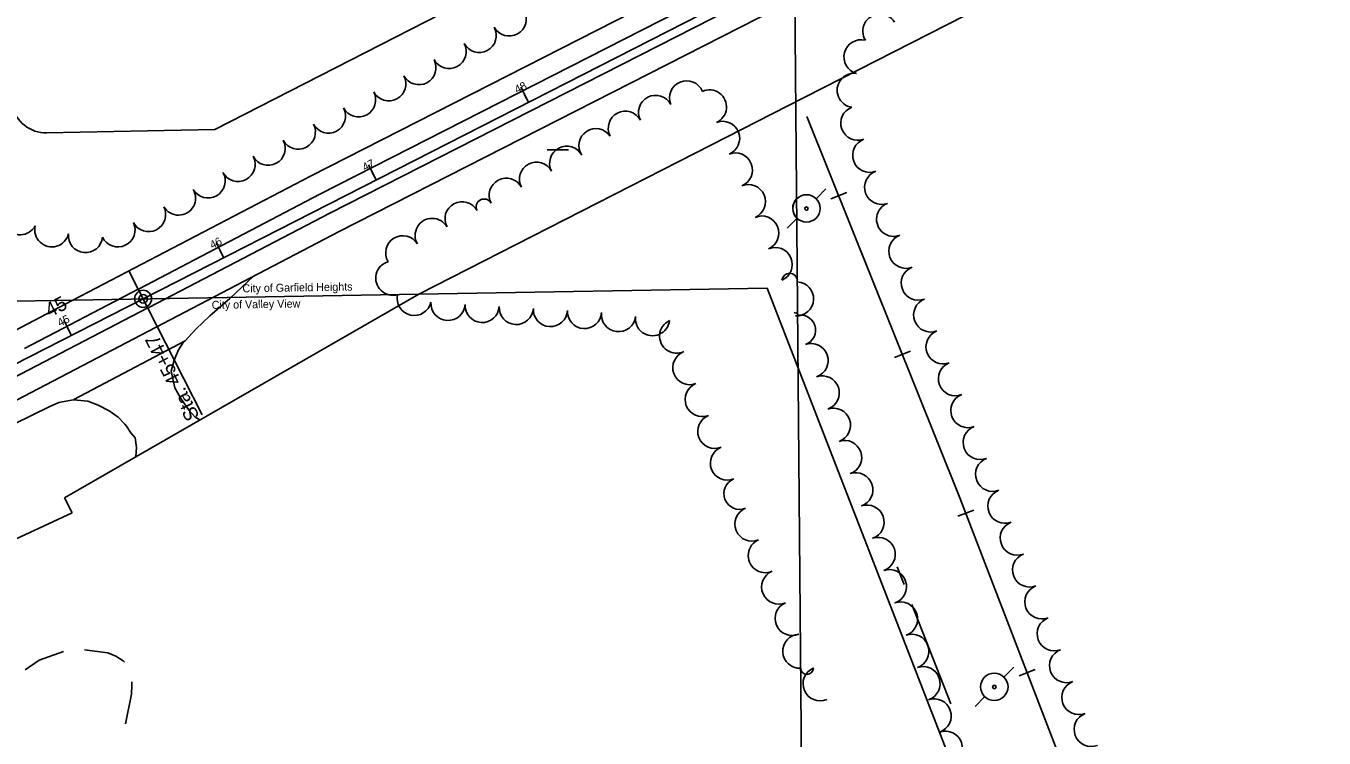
# Model space of a CAD drawing. Extents: x -2233 to 187241, y 4582 to 150524.
# Drawn here: x 104550 to 105310, y 58561 to 58978 of the extents above; entities that cross this region are included whole.
import ezdxf

# ---------------------------------------------------------------- set-up
doc = ezdxf.new("R2010")
doc.units = 0
for name, color, linetype in [('BLDG', 7, 'Continuous'), ('DIVISIONS', 7, 'Continuous'), ('DV_X_Corp_Line', 7, 'Continuous'), ('GE_X_CL_100', 7, 'Continuous'), ('GE_X_CL_20', 7, 'Continuous'), ('GE_X_CL_2000', 7, 'Continuous'), ('GE_X_CL_50', 7, 'Continuous'), ('GRID', 7, 'Continuous'), ('PM_X_CL_Double_Solid', 7, 'Continuous'), ('PM_X_Lane_Line', 7, 'Continuous'), ('PV_X_Driveway', 7, 'Continuous'), ('PV_X_Shoulder', 7, 'Continuous'), ('ROAD', 7, 'Continuous'), ('RR', 7, 'Continuous'), ('RW_X_Fee_RW', 7, 'Continuous'), ('SC_Scratch2', 7, 'Continuous'), ('TI_BORDER', 7, 'Continuous'), ('TRANSPWRLN', 7, 'Continuous'), ('TREES', 7, 'Continuous')]:
    doc.layers.add(name, color=color, linetype=linetype)

msp = doc.modelspace()

# ---------------------------------------------------------------- linework, layer by layer
at = {"layer": 'BLDG'}
for points in [[(104584.69, 58612.98), (104598.24, 58611.37), (104603, 58609.33), (104607.28, 58606.64), (104607.97, 58605.75)], [(104549.84, 58601.43), (104558.04, 58606.95), (104572.28, 58612.01)], [(104612.24, 58594.36), (104612.38, 58592.44), (104612.08, 58587.19), (104608.66, 58569.71)]]:
    msp.add_lwpolyline(points, dxfattribs=at)
at = {"layer": 'DIVISIONS'}
for p, q in [((104867.7, 58905.61), (104855.2, 58905.5)), ((105063.95, 58651.22), (105059.84, 58661.69)), ((105091.29, 58581.39), (105068.51, 58639.58))]:
    msp.add_line(p, q, dxfattribs=at)
at = {"layer": 'DV_X_Corp_Line'}
for p, q in [((104780.1, 58821.18), (104461.34, 58815.68)), ((104780.1, 58821.18), (104461.34, 58815.68)), ((104461.34, 58815.68), (104780.1, 58821.18)), ((104461.34, 58815.68), (104780.1, 58821.18)), ((104983.78, 58824.7), (104780.1, 58821.18)), ((104983.78, 58824.7), (104780.1, 58821.18)), ((104780.1, 58821.18), (104983.78, 58824.7)), ((104780.1, 58821.18), (104983.78, 58824.7)), ((105103.76, 58515.74), (104983.78, 58824.7)), ((105103.76, 58515.74), (104983.78, 58824.7)), ((104983.78, 58824.7), (105103.76, 58515.74)), ((104983.78, 58824.7), (105103.76, 58515.74))]:
    msp.add_line(p, q, dxfattribs=at)
at = {"layer": 'GE_X_CL_100'}
for p, q in [((104844.25, 58933.38), (104839.71, 58942.29)), ((104755.18, 58887.93), (104750.63, 58896.84)), ((104666.1, 58842.48), (104661.56, 58851.39)), ((104653.5, 58750.6), (104610.58, 58834.72)), ((104577.03, 58797.04), (104572.48, 58805.94))]:
    msp.add_line(p, q, dxfattribs=at)
msp.add_circle((104618.9, 58818.4), 5, dxfattribs=at)
at = {"layer": 'GE_X_CL_20'}
for p, q in [((104618.9, 58818.4), (105346.99, 59189.89)), ((104220.11, 58614.92), (104618.9, 58818.4))]:
    msp.add_line(p, q, dxfattribs=at)
at = {"layer": 'GE_X_CL_2000'}
for p, q in [((104618.9, 58818.4), (105346.99, 59189.89)), ((104220.11, 58614.92), (104618.9, 58818.4))]:
    msp.add_line(p, q, dxfattribs=at)
at = {"layer": 'GE_X_CL_50'}
for p, q in [((104844.25, 58933.38), (104841.98, 58937.84)), ((104755.18, 58887.93), (104752.91, 58892.39)), ((104666.1, 58842.48), (104663.83, 58846.94)), ((104577.03, 58797.04), (104574.76, 58801.49))]:
    msp.add_line(p, q, dxfattribs=at)
msp.add_circle((104618.9, 58818.4), 2.5, dxfattribs=at)
at = {"layer": 'GRID'}
msp.add_line((104991.27, 59999.96), (105014.82, 57302.29), dxfattribs=at)
at = {"layer": 'PM_X_CL_Double_Solid'}
msp.add_line((104549.57, 58789.3), (104616.03, 58824.03), dxfattribs=at)
at = {"layer": 'PM_X_Lane_Line'}
msp.add_line((104520.3, 58760.36), (104621.63, 58813.06), dxfattribs=at)
at = {"layer": 'PV_X_Driveway'}
for points in [[(104642.76, 58793.48), (104639.59, 58788.65), (104637.01, 58782.57), (104635.34, 58776.05), (104637.46, 58766.33), (104640.95, 58760.11), (104645.81, 58753.12), (104649.3, 58749.18), (104652.07, 58747.59)], [(104578.19, 58759.37), (104586.64, 58758.59), (104592.55, 58756.16), (104599.08, 58752.82), (104604.24, 58749.18), (104608.18, 58745.08), (104609.24, 58743.86), (104611.67, 58740.07), (104614.25, 58737.03), (104615.01, 58731.41), (104614.63, 58726.07)]]:
    msp.add_lwpolyline(points, dxfattribs=at)
at = {"layer": 'PV_X_Shoulder'}
for p, q in [((104563.94, 58755.2), (104569.52, 58757.72)), ((104569.52, 58757.72), (104572.72, 58758.43)), ((104572.72, 58758.43), (104578.19, 58759.37)), ((104466.47, 58707.54), (104563.94, 58755.2))]:
    msp.add_line(p, q, dxfattribs=at)
msp.add_lwpolyline([(104578.35, 58759.46), (104643.43, 58793.83), (104649.65, 58800.66), (104657.99, 58808.41), (104669.67, 58818.58), (104683.5, 58831.57)], dxfattribs=at)
at = {"layer": 'ROAD'}
for points in [[(104544.01, 58799.93), (104573.34, 58815.26), (104716.84, 58890.25), (104999.7, 59034.53)], [(104544.85, 58759.12), (104733.61, 58857.76), (105000.06, 58993.66)]]:
    msp.add_lwpolyline(points, dxfattribs=at)
at = {"layer": 'RR'}
for p, q in [((105021.09, 58876.82), (105030.36, 58880.55)), ((105058.32, 58784.01), (105067.59, 58787.74)), ((105095.39, 58691.22), (105104.73, 58694.81)), ((105131.27, 58597.88), (105140.6, 58601.47))]:
    msp.add_line(p, q, dxfattribs=at)
msp.add_lwpolyline([(105007.1, 58925.09), (105096.59, 58702.01), (105289.15, 58201.14), (105384.48, 57952.98), (105435.13, 57829.36)], dxfattribs=at)
at = {"layer": 'RW_X_Fee_RW'}
for p, q in [((104660.84, 58917.5), (104792.87, 58984.88)), ((104562.47, 58915.49), (104660.84, 58917.5)), ((104780.1, 58821.18), (104951.23, 58908.52)), ((104572.86, 58702.06), (104780.1, 58821.18)), ((104572.86, 58702.06), (104577.4, 58693.15)), ((104307, 58567.53), (104577.4, 58693.15))]:
    msp.add_line(p, q, dxfattribs=at)
for points in [[(104951.23, 58908.52), (104995.99, 58931.37), (105130.29, 58999.91), (105210.05, 59040.62), (105405.72, 59140.49)], [(104542.07, 58935.08), (104542.18, 58933.34), (104542.44, 58931.61), (104542.86, 58929.92), (104543.42, 58928.26), (104544.12, 58926.66), (104544.95, 58925.13), (104545.92, 58923.68), (104547.01, 58922.32), (104548.22, 58921.06), (104549.53, 58919.91), (104550.93, 58918.87), (104552.42, 58917.96), (104553.99, 58917.19), (104555.61, 58916.56), (104557.29, 58916.07), (104559, 58915.72), (104560.73, 58915.53), (104562.47, 58915.49)]]:
    msp.add_lwpolyline(points, dxfattribs=at)
at = {"layer": 'SC_Scratch2'}
for points in [[(104616.54, 58824.3), (104722.34, 58879.59), (105005.15, 59023.84)], [(104622.15, 58813.33), (104728.11, 58868.42), (104994.6, 59004.35)]]:
    msp.add_lwpolyline(points, dxfattribs=at)
at = {"layer": 'TI_BORDER'}
msp.add_line((104999.46, 59062.28), (105026.18, 56000.11), dxfattribs=at)
at = {"layer": 'TRANSPWRLN'}
for p, q in [((105012.43, 58876.91), (105018.18, 58882.76)), ((104995.58, 58859.77), (105001.33, 58865.62)), ((104995.65, 58859.84), (105001.17, 58865.46)), ((105122.29, 58597.03), (105128.04, 58602.88)), ((105105.44, 58579.88), (105111.19, 58585.73))]:
    msp.add_line(p, q, dxfattribs=at)
for centre, radius in [((105006.82, 58871.32), 8.01), ((105006.83, 58871.21), 1), ((105116.69, 58591.44), 8.01), ((105116.69, 58591.33), 1)]:
    msp.add_circle(centre, radius, dxfattribs=at)
msp.add_arc((105006.82, 58871.32), 8.01, 135.84281, 225.15719, dxfattribs=at)
at = {"layer": 'TREES'}
for centre, radius, start, end in [((104833.02, 58982.13), 10, 209.19619, 29.19619), ((105049.77, 58974.96), 10, 32.15878, 212.15878), ((104815.47, 58972.53), 10, 208.1456, 28.1456), ((105038.72, 58959.97), 10, 75.03203, 255.03203), ((104797.84, 58963.1), 10, 208.1456, 28.1456), ((104780.2, 58953.66), 10, 208.1456, 28.1456), ((104762.57, 58944.23), 10, 208.1456, 28.1456), ((105034.77, 58940.41), 10, 82.17099, 262.17099), ((104744.93, 58934.8), 10, 208.1456, 28.1456), ((104936.74, 58935.94), 10, 22.57491, 202.57491), ((104950.07, 58930.66), 10, 294.17649, 114.17649), ((104918.64, 58927.48), 10, 27.55928, 207.55928), ((104727.3, 58925.36), 10, 208.1456, 28.1456), ((104900.91, 58918.22), 10, 27.55985, 207.55985), ((105036.89, 58921.12), 10, 110.37366, 290.37366), ((104709.66, 58915.93), 10, 208.1456, 28.1456), ((104883.75, 58908.01), 10, 34.00203, 214.00203), ((104957.85, 58912.29), 9.95, 291.76674, 111.76674), ((104692.03, 58906.49), 10, 208.1456, 28.1456), ((105043.85, 58902.38), 10, 110.37366, 290.37366), ((104674.39, 58897.06), 10, 208.1456, 28.1456), ((104866.62, 58897.74), 10, 27.89093, 207.89093), ((104965.25, 58893.76), 10, 291.76674, 111.76674), ((104848.95, 58888.38), 10, 27.89093, 207.89093), ((104656.89, 58887.4), 10, 209.63506, 29.63506), ((104831.27, 58879.02), 10, 27.89093, 207.89093), ((105050.82, 58883.63), 10, 110.37366, 290.37366), ((104639.59, 58877.36), 10, 210.63839, 30.63839), ((104972.86, 58875.27), 10, 292.94486, 112.94486), ((104622.1, 58867.68), 10, 207.26318, 27.26318), ((104805.42, 58865.23), 10, 28.44054, 208.44054), ((104818.32, 58872.17), 4.65, 27.89092, 207.89092), ((105057.84, 58864.9), 10, 110.7379, 290.7379), ((104547, 58865.87), 10, 151.81357, 331.81357), ((104787.96, 58855.48), 10, 29.92982, 209.92982), ((104980.69, 58856.86), 10, 293.13454, 113.13454), ((104565.53, 58858.77), 10, 166.27165, 346.27165), ((104585.19, 58855.45), 10, 174.54666, 354.54666), ((104604.18, 58858.8), 10, 205.46231, 25.46231), ((104770.74, 58845.31), 10, 31.2475, 211.2475), ((104988.54, 58838.47), 10, 293.13454, 113.13454), ((105065, 58846.23), 10, 111.2442, 291.2442), ((104764.97, 58830.51), 10, 106.11792, 286.11792), ((104996.99, 58828.82), 4.54, 6.78941, 174.21059), ((105072.25, 58827.59), 10, 111.2442, 291.2442), ((105000.99, 58818.37), 10, 267.07104, 87.07104), ((104777.49, 58818.63), 10, 166.8628, 346.8628), ((105079.5, 58808.95), 10, 111.2442, 291.2442), ((104797.21, 58815.76), 10, 176.55302, 356.55302), ((104817.17, 58814.55), 10, 176.55302, 356.55302), ((104837.13, 58813.35), 10, 176.55302, 356.55302), ((104857.1, 58812.15), 10, 176.55302, 356.55302), ((104877.03, 58810.95), 9.97, 176.55302, 356.55302), ((104896.91, 58809.17), 10, 173.23579, 353.23579), ((105000.67, 58811.13), 1.1, 207.47407, 333.52593), ((104916.77, 58806.81), 10, 173.22455, 353.22455), ((104930.94, 58796.58), 10, 115.11617, 295.11617), ((105003.36, 58800.06), 8.81, 289.10361, 109.10361), ((105086.74, 58790.3), 10, 111.2442, 291.2442), ((104938.67, 58778.15), 10, 110.37748, 290.37748), ((105009.52, 58782.28), 10, 289.10361, 109.10361), ((105093.99, 58771.66), 10, 111.2442, 291.2442), ((105016.06, 58763.38), 10, 289.10361, 109.10361), ((104945.85, 58759.49), 10, 111.7063, 291.7063), ((105101.24, 58753.02), 10, 111.2442, 291.2442), ((104953.25, 58740.9), 10, 111.7063, 291.7063), ((105022.61, 58744.48), 10, 289.10361, 109.10361), ((105108.48, 58734.38), 10, 111.21932, 291.21932), ((105029.15, 58725.58), 10, 289.10361, 109.10361), ((104960.64, 58722.32), 10, 111.7063, 291.7063), ((105115.71, 58715.73), 10, 111.13234, 291.13234), ((104967.76, 58704.45), 9.24, 111.7063, 291.7063), ((105035.7, 58706.68), 10, 289.10361, 109.10361), ((105122.92, 58697.08), 10, 111.13234, 291.13234), ((105042.25, 58687.79), 10, 289.10361, 109.10361), ((104975.01, 58686.63), 10, 112.55898, 292.55898), ((105130.13, 58678.42), 10, 111.13234, 291.13234), ((104982.77, 58668.2), 10, 113.11234, 293.11234), ((105048.79, 58668.89), 10, 289.10361, 109.10361), ((105137.34, 58659.77), 10, 111.13234, 291.13234), ((104990.63, 58649.81), 10, 113.15226, 293.15226), ((105055.34, 58649.99), 10, 289.10361, 109.10361), ((105144.55, 58641.11), 10, 111.13234, 291.13234), ((104998.49, 58631.42), 10, 113.15226, 293.15226), ((105061.88, 58631.09), 10, 289.10361, 109.10361), ((105151.76, 58622.46), 10, 111.13234, 291.13234), ((105002.95, 58612.24), 10, 93.00405, 273.00405), ((105068.43, 58612.19), 10, 289.10361, 109.10361), ((105158.97, 58603.8), 10, 111.13234, 291.13234), ((105007.18, 58602.34), 3.71, 181.38073, 1.38073), ((105014.82, 58593.24), 10, 113.15226, 293.15226), ((105074.97, 58593.29), 10, 289.10361, 109.10361), ((105166.18, 58585.15), 10, 111.13234, 291.13234), ((105081.52, 58574.39), 10, 289.10361, 109.10361), ((105173.39, 58566.49), 10, 111.13234, 291.13234), ((105088.06, 58555.5), 10, 289.10361, 109.10361)]:
    msp.add_arc(centre, radius, start, end, dxfattribs=at)

# ---------------------------------------------------------------- texts
at = {"layer": 'GE_X_CL_100'}
for s, height, rotation, p in [('45', 8.4, 27.032, (104564.22, 58807.34)), ('Sta. 45+47', 8.42, 117.032, (104652.11, 58749.61))]:
    msp.add_text(s, height=height, rotation=rotation, dxfattribs=at).set_placement(p)
at = {"layer": 'GE_X_CL_50'}
for s, p in [('48', (104837.58, 58938.4)), ('47', (104748.53, 58892.96)), ('46', (104659.34, 58847.45)), ('45', (104570.26, 58802))]:
    msp.add_text(s, height=4.68, rotation=27.032, dxfattribs=at).set_placement(p)
at = {"layer": 'SC_Scratch2'}
for s, p in [('City of Garfield Heights', (104677.05, 58822.2)), ('City of Valley View', (104659.06, 58812.49))]:
    msp.add_text(s, height=4.68, rotation=0.93343, dxfattribs=at).set_placement(p)

doc.saveas('drawing.dxf')
